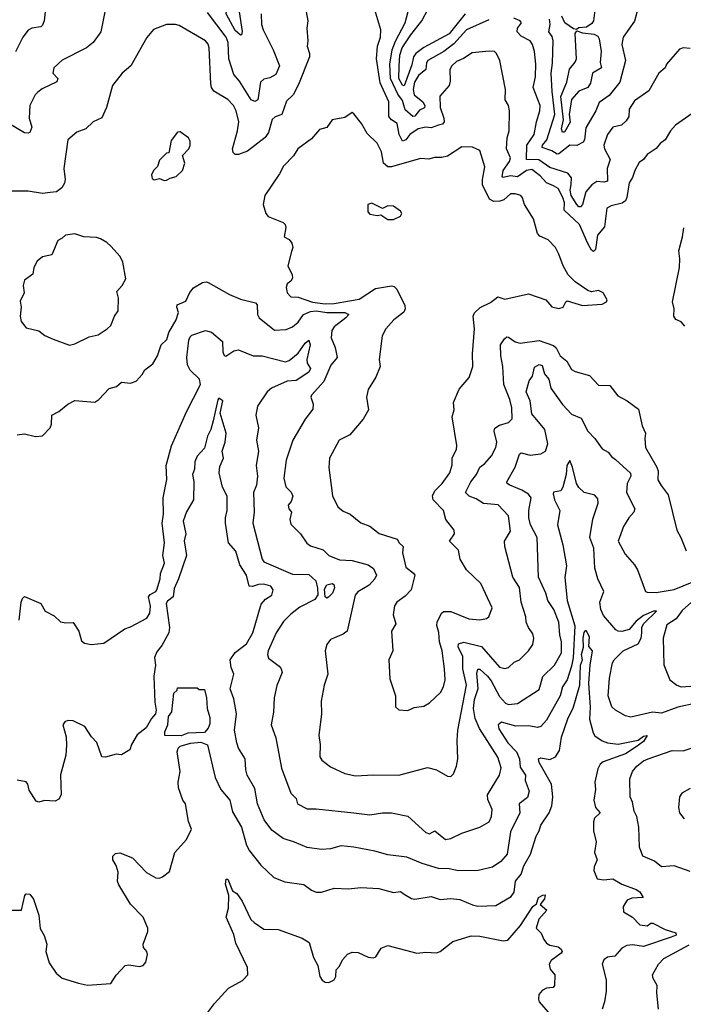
# Model space of a CAD drawing. Extents: x 1552033 to 1694788, y 811965 to 917215.
# Tile 351 of 632: x 1628228 to 1631916, y 887841 to 893312. Entities that reach past the tile are written whole.
import ezdxf

# ---------------------------------------------------------------- set-up
doc = ezdxf.new("R2010")
doc.units = 0

msp = doc.modelspace()

# ---------------------------------------------------------------- linework, layer by layer
at = {"layer": '0CON20XD'}
for points in [[(1631670.4, 893399.6), (1631645.2, 893304.8), (1631582.3, 893215), (1631574.6, 893175), (1631595.4, 893085), (1631562.5, 892965), (1631505, 892891.8), (1631448, 892852), (1631430.4, 892805), (1631375, 892711.4), (1631367, 892645), (1631358.8, 892631.2), (1631325, 892612.7), (1631285, 892615.7), (1631225, 892566.5), (1631215, 892565.2), (1631185, 892583.1), (1631131.1, 892601.1), (1631133.9, 892615), (1631157.2, 892645), (1631202.5, 892785), (1631186.6, 892913.4), (1631182.1, 893015), (1631189.6, 893070.4), (1631192, 893195), (1631188, 893218), (1631168.5, 893245), (1631176.5, 893285), (1631172.3, 893315)], [(1628701.2, 893355), (1628678.6, 893245), (1628635.8, 893185), (1628598.8, 893155), (1628465, 893087.8), (1628417.5, 893045), (1628412.9, 893015), (1628440, 892985), (1628435, 892966.2), (1628352.8, 892927.2), (1628329.7, 892910.3), (1628314.2, 892895), (1628285.4, 892835), (1628281.3, 892765), (1628295.5, 892715), (1628284.3, 892685.7), (1628275, 892680.8), (1628255, 892684.4), (1628165, 892736.7)], [(1629820.8, 893355), (1629830, 893305), (1629823.8, 893265), (1629830, 893195), (1629825.8, 893165), (1629839.2, 893125), (1629839.2, 893105), (1629777.4, 892952.6), (1629748.1, 892895), (1629711.2, 892858.8), (1629685, 892785.8), (1629648.5, 892771.5), (1629631.9, 892758.1), (1629611.9, 892685), (1629593.3, 892656.7), (1629495, 892581.3), (1629445, 892563.9), (1629425, 892563.5), (1629414.7, 892574.7), (1629411.5, 892595), (1629439.2, 892695), (1629445.3, 892745), (1629431.3, 892805), (1629416.2, 892835), (1629385, 892868.2), (1629307.1, 892915), (1629294.5, 892935), (1629291.2, 892955), (1629280.4, 893155), (1629275.3, 893175.3), (1629261.4, 893195), (1629115, 893280), (1629095, 893285.6), (1629045, 893285.8), (1628971.7, 893258.3), (1628935, 893213.8), (1628845.8, 893055), (1628798, 893015), (1628745, 892946.7), (1628710.8, 892825), (1628685, 892766.2), (1628636.7, 892745), (1628595, 892706.2), (1628545, 892688), (1628495.9, 892644.1), (1628474.3, 892485), (1628481.2, 892425), (1628477, 892403), (1628463, 892377), (1628433.8, 892356.2), (1628397.9, 892352.1), (1628354.2, 892345.8), (1628275, 892360), (1628165, 892360)], [(1628370, 893355), (1628364.4, 893305.6), (1628355, 893281.2), (1628345, 893272.5), (1628295, 893265.6), (1628275, 893254.4), (1628245.3, 893215), (1628205, 893133.5)], [(1629570.4, 893345), (1629571.5, 893285), (1629580.9, 893255), (1629637.7, 893145), (1629672, 893055), (1629652.6, 893007.4), (1629619.1, 892989.1), (1629585, 892981.8), (1629567.1, 892965), (1629552.4, 892867.6), (1629535, 892857.1), (1629515, 892867.7), (1629450.2, 892970.2), (1629417.6, 893007.6), (1629389.8, 893095), (1629387.4, 893185), (1629376.4, 893215), (1629272.5, 893352.5)], [(1629455, 893226.7), (1629425, 893251.9), (1629376.2, 893345), (1629378.2, 893361.8), (1629395, 893372.4), (1629428, 893378), (1629448.8, 893355), (1629464.2, 893245.8), (1629461.7, 893228.3), (1629455, 893226.7)], [(1631965, 892790.6), (1631873.4, 892726.6), (1631845.8, 892695), (1631815.8, 892645), (1631787.5, 892625), (1631765, 892596), (1631715, 892562.5), (1631694.5, 892535.5), (1631671.3, 892518.7), (1631646.4, 892473.6), (1631634.2, 892435.8), (1631614.3, 892405), (1631602.5, 892325), (1631594.4, 892305.6), (1631576.8, 892293.2), (1631515, 892277.8), (1631491.4, 892265), (1631478.4, 892161.6), (1631440, 892115), (1631427.5, 892035), (1631416.1, 892023.9), (1631405, 892031.5), (1631385, 892069.5), (1631338.6, 892175), (1631253.7, 892253.7), (1631255.5, 892295), (1631245.9, 892325), (1631220.7, 892375), (1631195, 892389.5), (1631155.9, 892405.9), (1631120.7, 892445), (1631075, 892479), (1631045, 892473.5), (1630995, 892438.9), (1630955, 892444.8), (1630915, 892434.7), (1630909.8, 892439.8), (1630914.4, 892475), (1630949.8, 892525), (1630956.7, 892545), (1630932.7, 892595), (1630937.2, 892655), (1630948.9, 892695), (1630950.4, 892805), (1630944.5, 892835), (1630926.9, 892866.9), (1630928.5, 892925), (1630896.7, 893085), (1630878.6, 893125), (1630866.7, 893135), (1630837.8, 893137.8), (1630742.8, 893127.2), (1630695, 893096.7), (1630655, 893080), (1630630.6, 893055), (1630619.4, 893035), (1630620.3, 892969.7), (1630614.4, 892945.6), (1630563.1, 892886.9), (1630564.8, 892825), (1630586.2, 892765), (1630587.4, 892745), (1630577.8, 892732.2), (1630555, 892726.9), (1630515, 892711.7), (1630485, 892715.2), (1630441.8, 892705), (1630397.3, 892675), (1630375, 892644), (1630355, 892637.9), (1630336.6, 892675), (1630325.8, 892735), (1630294.7, 892755), (1630280.2, 892775), (1630278.8, 892855), (1630231.3, 892961.3), (1630210.5, 893095), (1630215.8, 893165), (1630232.7, 893215), (1630234.5, 893255), (1630196.1, 893385)], [(1630835, 893312.2), (1630711.8, 893255), (1630641.3, 893178.7), (1630585, 893134.8), (1630496, 893085), (1630488.1, 893071.9), (1630485.2, 893034.8), (1630445, 893001.9), (1630421.7, 892965), (1630414, 892925), (1630421.1, 892895), (1630469.1, 892855), (1630480.6, 892835), (1630477.3, 892822.7), (1630449.9, 892810.1), (1630425, 892776.9), (1630413.7, 892773.7), (1630370.4, 892810.4), (1630355, 892862.4), (1630328.9, 892898.9), (1630289.3, 892985), (1630285.2, 893065), (1630297.7, 893145), (1630316.3, 893193.7), (1630371.3, 893295), (1630394.6, 893385)], [(1630703.5, 893345), (1630615, 893234.1), (1630475, 893158.5), (1630429.7, 893125), (1630417.2, 893105), (1630408.4, 893061.6), (1630365, 892945.4), (1630355, 892948.7), (1630335.2, 892985), (1630336.8, 893053.2), (1630340.2, 893115), (1630353.6, 893155), (1630401.9, 893228.1), (1630463, 893305), (1630498.4, 893371.6)], [(1631424.4, 893365), (1631416.9, 893305), (1631408.4, 893291.6), (1631378.8, 893271.2), (1631335, 893266.1), (1631321.9, 893258.1), (1631305, 893261.6), (1631258, 893295), (1631241.8, 893331.8)], [(1631955, 893152), (1631915, 893156.2), (1631895, 893148.8), (1631823.3, 893065), (1631815, 893044), (1631780.8, 893015), (1631725, 892916), (1631645, 892861.2), (1631615.8, 892815), (1631612.9, 892775), (1631599.4, 892750.6), (1631573.4, 892726.6), (1631525, 892714.5), (1631495, 892674.2), (1631474, 892615), (1631478.2, 892595), (1631510.5, 892535), (1631493.8, 892485), (1631494.4, 892415.6), (1631475, 892409.2), (1631435, 892413.8), (1631406.9, 892395), (1631375.2, 892355), (1631355.3, 892285), (1631345, 892273.1), (1631335, 892273.2), (1631325, 892284.5), (1631293.7, 892335), (1631287.7, 892365), (1631293.8, 892396.2), (1631295, 892434.3), (1631275, 892459.1), (1631175, 892491.6), (1631113.6, 892533.6), (1631044.1, 892535), (1631046.8, 892615), (1631086.7, 892675), (1631099.8, 892745), (1631119.6, 892805), (1631121.5, 892835), (1631082.5, 892935), (1631094.1, 892995), (1631096.1, 893065), (1631089.6, 893135), (1631077.9, 893175), (1631065.5, 893195), (1631015, 893220), (1630992.2, 893245), (1630994.2, 893265), (1631016, 893295), (1631008.8, 893305), (1630975, 893320.6)], [(1631245, 892686.7), (1631238.9, 892705), (1631250.7, 892755), (1631235.7, 892885), (1631269.7, 892965), (1631283.1, 893036.9), (1631315, 893075.7), (1631322.7, 893095), (1631315.1, 893234.9), (1631325, 893250.8), (1631355, 893239.7), (1631421, 893231), (1631440.2, 893220.2), (1631448.8, 893205), (1631459.1, 893135), (1631454.6, 893075), (1631460.6, 893045), (1631410.6, 893015), (1631400, 892960), (1631385, 892935.7), (1631335, 892914.7), (1631295, 892868.5), (1631281, 892785), (1631286.8, 892743.2), (1631255, 892687.5), (1631245, 892686.7)], [(1630385, 889472.9), (1630420.3, 889489.7), (1630475, 889498), (1630505, 889515.7), (1630566.7, 889573.3), (1630583.5, 889605), (1630592.1, 889645), (1630588.9, 889705), (1630575.9, 889805), (1630560.5, 889855), (1630557.5, 889907.5), (1630546.1, 889946.1), (1630547.5, 889965), (1630572.2, 890015), (1630585, 890023.3), (1630625, 890024.4), (1630723.4, 889983.4), (1630785, 889977.6), (1630822, 889985), (1630835.3, 889994.7), (1630854.3, 890045), (1630790, 890180), (1630711.2, 890255), (1630676.2, 890315), (1630667.5, 890365), (1630616.7, 890415), (1630644, 890455), (1630642.9, 890475), (1630596.9, 890535), (1630584.2, 890585), (1630525.4, 890645), (1630522.9, 890667.1), (1630536.2, 890695), (1630575.4, 890735), (1630618.1, 890795), (1630630.7, 890839.3), (1630631.1, 890875), (1630655.6, 890925), (1630657, 890947), (1630631.4, 891105), (1630642, 891145), (1630639.2, 891185), (1630670.8, 891259.2), (1630725.7, 891324.3), (1630745.6, 891385), (1630743.8, 891455), (1630755.5, 891595), (1630748.8, 891665), (1630756.4, 891683.6), (1630787.6, 891712.4), (1630845, 891741.3), (1630885, 891771.5), (1630925, 891760), (1631055, 891788.6), (1631152.5, 891755), (1631185, 891715.8), (1631225, 891707.5), (1631248.8, 891715), (1631262.5, 891745), (1631270.7, 891749.3), (1631356.4, 891723.6), (1631465, 891731.2), (1631490, 891745), (1631492.5, 891755), (1631470, 891795), (1631445, 891806.7), (1631405, 891800), (1631385, 891807.5), (1631315.4, 891855.4), (1631277.1, 891895), (1631248.6, 891945), (1631225, 892010), (1631205, 892046.2), (1631165, 892088.8), (1631118.8, 892108.8), (1631106.2, 892125), (1631084, 892205), (1631034.4, 892284.4), (1631023.1, 892323.1), (1631013.8, 892335), (1630982.5, 892345), (1630955, 892344.5), (1630919.1, 892310.9), (1630896, 892304), (1630862.3, 892302.3), (1630839.4, 892315), (1630799.3, 892395), (1630799.3, 892425), (1630813.3, 892495), (1630785, 892586), (1630745, 892604), (1630685, 892605.8), (1630605, 892553.1), (1630575, 892545.6), (1630533.6, 892546.4), (1630501.9, 892538.1), (1630455, 892540.8), (1630295, 892494.7), (1630274.2, 892494.3), (1630249.3, 892515), (1630238.7, 892578.7), (1630215, 892626.2), (1630159.7, 892679.7), (1630127.1, 892735), (1630085, 892788.8), (1630075, 892796.7), (1630035, 892768.6), (1629965, 892756.2), (1629935, 892713.8), (1629895, 892702.5), (1629849.7, 892650.3), (1629774.4, 892595), (1629750, 892555), (1629695, 892498), (1629672.9, 892455), (1629590, 892335), (1629582, 892285), (1629596.2, 892235), (1629609.2, 892219.2), (1629692.5, 892185), (1629703.3, 892175), (1629707, 892157), (1629697.5, 892105), (1629725, 892090), (1629740.7, 892070.7), (1629745.5, 892045.5), (1629739.6, 892025), (1629718.6, 891945), (1629743.3, 891895), (1629744.3, 891875.7), (1629735, 891858.8), (1629713.8, 891845), (1629710, 891825), (1629714, 891795), (1629735, 891772), (1629775, 891771.1), (1629855, 891741.8), (1629925, 891733), (1629975, 891734.8), (1630115, 891760), (1630205, 891818.5), (1630295, 891832.9), (1630309.5, 891829.5), (1630325, 891814.2), (1630367.9, 891725), (1630369.6, 891705), (1630362.4, 891687.6), (1630306.7, 891645), (1630262.9, 891595), (1630241.9, 891555), (1630226.5, 891425), (1630230.8, 891385), (1630207.8, 891325), (1630165, 891256.7), (1630155.5, 891215), (1630166.5, 891145), (1630136.9, 891093.1), (1630062.5, 891005), (1630004.3, 890975), (1629949.4, 890875), (1629945.5, 890824.5), (1629967, 890667), (1629995.7, 890605), (1630025, 890582.2), (1630065, 890564.4), (1630125, 890517.1), (1630175, 890498.1), (1630226.4, 890456.4), (1630326.7, 890425), (1630337.5, 890405), (1630358.8, 890385), (1630355, 890350), (1630375, 890270), (1630417, 890237), (1630423.8, 890225), (1630402.9, 890145), (1630370, 890110), (1630325, 890075.8), (1630311.5, 890055), (1630303.1, 890005), (1630318.8, 889955), (1630294.2, 889915), (1630302.5, 889805), (1630279.2, 889755), (1630285, 889650), (1630316.2, 889555), (1630317.5, 889495), (1630335, 889477.5), (1630385, 889472.9)], [(1629031.7, 892418.3), (1629045, 892420), (1629065, 892432.5), (1629098.3, 892441.7), (1629132.5, 892475), (1629146.7, 892515), (1629132.5, 892557.5), (1629167.5, 892595), (1629176.4, 892613.6), (1629176.4, 892636.4), (1629166.7, 892655), (1629119.3, 892689.3), (1629105, 892687.5), (1629069.3, 892640.7), (1629057, 892573), (1629045, 892570), (1629005, 892532.5), (1628993.6, 892496.4), (1628972.5, 892475), (1628960.7, 892449.3), (1628965, 892430), (1628975, 892422.5), (1629005, 892430), (1629031.7, 892418.3)], [(1630305, 892202.5), (1630345, 892220), (1630352.5, 892235), (1630345, 892247.5), (1630305, 892276.2), (1630275, 892278), (1630245, 892262.5), (1630185, 892293.3), (1630162.5, 892285), (1630162.5, 892245), (1630175, 892232.5), (1630215, 892224), (1630235, 892227.5), (1630275, 892202.5), (1630305, 892202.5)], [(1631925, 891610), (1631903.6, 891633.6), (1631875, 891645.8), (1631863.1, 891665), (1631865.6, 891705), (1631855.6, 891745), (1631894.4, 891935), (1631897.2, 891982.8), (1631891.5, 892028.5), (1631911.9, 892105), (1631918.5, 892155)], [(1628505, 891504.4), (1628535, 891510.8), (1628615, 891550.8), (1628665, 891562), (1628715, 891594), (1628735, 891613.3), (1628754.3, 891665.7), (1628776, 891695), (1628777.5, 891765), (1628768.8, 891801.2), (1628797.5, 891835), (1628817.3, 891872.7), (1628801.4, 891965), (1628786.8, 891996.8), (1628734.2, 892054.2), (1628713.3, 892075), (1628677.5, 892095), (1628655, 892102.5), (1628585.7, 892105.7), (1628535, 892122.5), (1628482.5, 892115), (1628465, 892097.5), (1628440, 892085), (1628407.5, 892005), (1628355, 891993.8), (1628325, 891971.2), (1628307.1, 891935), (1628301.4, 891898.6), (1628255.5, 891864.5), (1628246.9, 891835), (1628252.5, 891795), (1628231.7, 891748.3), (1628237.1, 891715), (1628231.9, 891665), (1628236, 891635), (1628265, 891600), (1628335, 891583.8), (1628367.3, 891557.3), (1628413.8, 891536.2), (1628505, 891504.4)], [(1628766, 891274), (1628795, 891298.8), (1628845, 891293.5), (1628875, 891304.4), (1628909.1, 891340.9), (1628923.5, 891366.5), (1628969.1, 891400.9), (1628994.2, 891445), (1629014.3, 891505), (1629045.7, 891535), (1629057.5, 891575), (1629098.8, 891645), (1629110.9, 891685), (1629101.1, 891715), (1629103, 891727), (1629150.9, 891749.1), (1629173.8, 891796.2), (1629195, 891821.9), (1629245, 891851.4), (1629265, 891855.6), (1629275, 891851.4), (1629395, 891784.5), (1629455, 891758.8), (1629538.9, 891738.9), (1629547.1, 891727.1), (1629550, 891675), (1629558.8, 891655), (1629645, 891586.9), (1629708.5, 891591.5), (1629745, 891604.7), (1629775, 891630.9), (1629805, 891673.2), (1629845, 891691.1), (1629875, 891694.5), (1629935.6, 891685.6), (1630035.8, 891685.8), (1630058.1, 891675), (1630041.5, 891655), (1629976.4, 891605), (1629963.1, 891585), (1629960, 891545), (1629981.2, 891491.2), (1629992.9, 891435), (1629957.6, 891392.4), (1629917.7, 891302.3), (1629850, 891225), (1629846.2, 891215), (1629858.8, 891175), (1629857.5, 891147.5), (1629815, 891093.3), (1629746.5, 890975), (1629709.4, 890865), (1629696.7, 890765), (1629707.4, 890717.4), (1629737.6, 890687.6), (1629746.4, 890665), (1629736.9, 890635), (1629720, 890615), (1629724, 890595), (1629739.2, 890575), (1629728.9, 890535), (1629735, 890508.8), (1629789.4, 890455), (1629824, 890404), (1629845, 890389.5), (1629915, 890366.7), (1629945.9, 890335.9), (1630005, 890311.2), (1630075, 890307.3), (1630165, 890284.1), (1630195, 890263.6), (1630211.8, 890225), (1630201.8, 890205), (1630170.2, 890169.8), (1630107, 890133), (1630092.2, 890115), (1630047.5, 889915), (1630025, 889897.1), (1629955, 889869.2), (1629935, 889840), (1629925.4, 889805), (1629941.4, 889675), (1629920, 889615), (1629903.4, 889526.6), (1629905.8, 889455), (1629890.6, 889335), (1629897.5, 889285), (1629896.8, 889216.8), (1629907.5, 889197.5), (1629955, 889160), (1630035, 889124.5), (1630095, 889110), (1630195, 889115.5), (1630335.4, 889114.6), (1630495, 889158), (1630544.2, 889144.2), (1630605, 889108.8), (1630625, 889107.5), (1630638.3, 889121.7), (1630655.8, 889165), (1630662.5, 889205), (1630658.8, 889305), (1630664, 889365), (1630711.9, 889615), (1630691.2, 889705), (1630691, 889775), (1630665.3, 889825), (1630666.7, 889845), (1630696.6, 889853.4), (1630795, 889829.1), (1630895, 889715.5), (1630925, 889707.1), (1630945, 889712.5), (1630977, 889743), (1631005.6, 889755), (1631055.5, 889805), (1631080.1, 889839.9), (1631086.1, 889876.1), (1631080.6, 889900.6), (1631055.6, 889935), (1631043.3, 889965), (1631040.7, 889995), (1631015.4, 890075), (1631005, 890156.7), (1630969.2, 890215), (1630923.8, 890385), (1630923.3, 890415), (1630955, 890470), (1630945.3, 890555.3), (1630886.8, 890616.8), (1630805, 890623.5), (1630765, 890649.6), (1630725.7, 890665), (1630706.5, 890685), (1630735, 890743.5), (1630767.7, 890785), (1630784.6, 890825), (1630813.8, 890846.2), (1630850.5, 890889.5), (1630873.6, 890935), (1630879.2, 890965), (1630864.6, 891025), (1630867.8, 891042.2), (1630895, 891058.9), (1630945.5, 891074.5), (1630964.2, 891095), (1630963.6, 891155), (1630951.5, 891201.5), (1630918.3, 891285), (1630913.8, 891385), (1630901.3, 891445), (1630900.7, 891505), (1630921.6, 891538.4), (1630935, 891549.5), (1630945, 891547.5), (1630982.4, 891522.4), (1631010, 891515), (1631115, 891529.3), (1631195, 891502.7), (1631208.8, 891488.8), (1631231.9, 891445), (1631268.2, 891415), (1631295, 891367.8), (1631315, 891356.7), (1631394.5, 891334.5), (1631445, 891280.8), (1631508.7, 891278.7), (1631552.1, 891222.1), (1631603.3, 891195), (1631667.5, 891147.5), (1631686.9, 891055), (1631705.7, 891015), (1631701.4, 890985), (1631705.7, 890935), (1631769.4, 890825), (1631775.9, 890804.1), (1631774, 890755), (1631793.3, 890723.3), (1631831.5, 890671.5), (1631880, 890475), (1631902.9, 890435), (1631931.4, 890361.4)], [(1628226, 889975), (1628236.7, 890075), (1628243.9, 890096.1), (1628255, 890107.5), (1628345, 890068.8), (1628370, 890025), (1628419.1, 889999.1), (1628455, 889966.7), (1628485, 889960.8), (1628525, 889963.3), (1628557.1, 889915), (1628571.2, 889861.2), (1628588.3, 889848.3), (1628625, 889840), (1628695, 889848.8), (1628813, 889927), (1628845, 889938), (1628935, 889986), (1628950.9, 890015), (1628956.1, 890053.9), (1628944.1, 890105), (1628952.5, 890117.5), (1628985, 890134.8), (1628990, 890145), (1629008.6, 890205), (1629011.2, 890235), (1629033.2, 890293.2), (1629023.7, 890335), (1629032.2, 890405), (1629020.5, 890515), (1629027.1, 890565), (1629025.2, 890655), (1629046.9, 890756.9), (1629041.8, 890835), (1629071.2, 890945), (1629155, 891134.2), (1629233.3, 891285), (1629227.6, 891315), (1629175.2, 891365.2), (1629161.7, 891395), (1629157.6, 891435), (1629168.4, 891531.6), (1629175, 891550.8), (1629185, 891559.4), (1629260, 891585), (1629295, 891575.4), (1629354.6, 891525), (1629357.2, 891467.2), (1629365, 891446.2), (1629373.1, 891443.1), (1629417.6, 891472.4), (1629445, 891478.2), (1629525, 891444.2), (1629575, 891444.4), (1629705, 891411.1), (1629725, 891418.5), (1629775, 891458.8), (1629815, 891514.4), (1629835, 891530.6), (1629842.5, 891505), (1629823.9, 891425), (1629825, 891403.5), (1629844.7, 891375), (1629835, 891353.7), (1629765, 891308), (1629715, 891303.5), (1629628.4, 891265), (1629603.8, 891245), (1629550, 891165), (1629541.3, 891115), (1629556.1, 891043.9), (1629543.9, 890975), (1629555.3, 890915.3), (1629543.3, 890835), (1629550.4, 890775), (1629543.6, 890725), (1629528.5, 890685), (1629531.2, 890575), (1629524.8, 890515), (1629576.2, 890315), (1629585, 890299.5), (1629745, 890230.9), (1629835, 890230), (1629873.5, 890193.5), (1629883.2, 890153.2), (1629884.4, 890115.6), (1629868.6, 890091.4), (1629785, 890047.1), (1629735, 890008.5), (1629695, 889967.8), (1629652.7, 889905), (1629610, 889805), (1629605.6, 889785), (1629611.4, 889765), (1629669.8, 889719.8), (1629681.9, 889705), (1629687.1, 889685), (1629656.8, 889613.2), (1629642.7, 889545), (1629638.9, 889465), (1629625.6, 889395), (1629652, 889322), (1629683.7, 889153.7), (1629734.4, 889015), (1629764.3, 888985), (1629771.4, 888955), (1629825, 888926.9), (1629875, 888926.9), (1630084.4, 888905.6), (1630175, 888894.3), (1630245, 888905.6), (1630295, 888905.6), (1630385, 888887.1), (1630485, 888796.7), (1630505, 888788.9), (1630535, 888804.3), (1630595, 888757.8), (1630625, 888763.3), (1630685, 888791.9), (1630785, 888825.5), (1630836.4, 888855), (1630849.5, 888885), (1630854.3, 888924.3), (1630830, 888980), (1630827.8, 889005), (1630895.2, 889114.8), (1630903.2, 889155), (1630885.9, 889215), (1630783, 889373), (1630759, 889429), (1630750.6, 889485), (1630755.8, 889534.2), (1630775.8, 889595.8), (1630769.5, 889679.5), (1630775, 889702.9), (1630785, 889702.9), (1630828.6, 889665), (1630849.2, 889639.2), (1630895, 889551.1), (1630928.6, 889515), (1630945, 889506.7), (1630995, 889513.6), (1631115, 889590), (1631135, 889662.9), (1631200.4, 889725), (1631238.4, 889795), (1631239.3, 889855), (1631229.5, 889895), (1631223.8, 889965), (1631195.9, 890035), (1631162.7, 890085), (1631152.9, 890125), (1631111.6, 890215), (1631104.7, 890435), (1631067.5, 890505), (1631058, 890545), (1631058.3, 890585), (1631070.8, 890655), (1631056.7, 890675), (1631018.3, 890698.3), (1630952.9, 890725), (1630938.1, 890735), (1630934.5, 890745), (1630982.2, 890825), (1631005, 890898), (1631015, 890905.5), (1631065, 890892.7), (1631125, 890900.6), (1631149.6, 890915), (1631163.8, 890955), (1631145.8, 891035), (1631075, 891121.9), (1631065.8, 891195), (1631043.2, 891245), (1631058.9, 891305), (1631078.8, 891331.2), (1631088.4, 891381.6), (1631115, 891397.1), (1631131.4, 891391.4), (1631143.8, 891345), (1631169.5, 891315), (1631180.5, 891265), (1631244.1, 891174.1), (1631295, 891120), (1631348.2, 891098.2), (1631385, 891026.7), (1631424.7, 890984.7), (1631465, 890927.5), (1631499.4, 890909.4), (1631516.4, 890885), (1631539, 890869), (1631622.8, 890792.8), (1631623.9, 890775), (1631603.7, 890735), (1631600, 890685), (1631647.5, 890595), (1631641.8, 890575), (1631613.3, 890545), (1631583.2, 890496.8), (1631554.4, 890414.4), (1631592.4, 890342.4), (1631645, 890282.5), (1631661.2, 890255), (1631705.8, 890135.8), (1631715, 890130.8), (1631765, 890130), (1631865, 890146.9), (1631965, 890186.2)], [(1628215, 891005.8), (1628255, 891010.8), (1628315.9, 890995.9), (1628355, 891000.8), (1628397.1, 891045), (1628404.3, 891065), (1628406.7, 891115), (1628445, 891135.7), (1628495, 891176.7), (1628535, 891196.9), (1628645, 891186.9), (1628668.9, 891201.1), (1628725, 891262.9), (1628766, 891274)], [(1631986.7, 889515), (1631885, 889491.8), (1631795, 889459.3), (1631745, 889464.2), (1631625, 889436.7), (1631595, 889444.3), (1631540, 889475), (1631518.5, 889495), (1631498.2, 889555), (1631506.6, 889653.4), (1631521.7, 889738.3), (1631531.1, 889755), (1631582.8, 889805), (1631665.4, 889845), (1631682.7, 889875), (1631685.3, 889905), (1631686.5, 889935), (1631694.4, 889955.6), (1631766.7, 890025), (1631751.2, 890025), (1631695, 890001), (1631655, 889970.3), (1631615, 889923.1), (1631575, 889912.3), (1631555, 889913.8), (1631541.9, 889921.9), (1631471.7, 890001.7), (1631457.7, 890035), (1631451.3, 890075), (1631474.2, 890135), (1631441.8, 890205), (1631424.7, 890265), (1631418.2, 890375), (1631396.7, 890435), (1631413.6, 890536.4), (1631442.7, 890625), (1631440.4, 890650.4), (1631425, 890669.5), (1631365, 890684.4), (1631335, 890713.3), (1631322.9, 890735), (1631301.1, 890825), (1631285, 890863.3), (1631269.1, 890835), (1631265.3, 890785), (1631245.8, 890714.2), (1631235, 890693.8), (1631195, 890686.2), (1631193, 890677), (1631201.2, 890645), (1631230, 890585), (1631216.4, 890505), (1631246.1, 890395), (1631267.7, 890277.7), (1631257.5, 890212.5), (1631271, 890085), (1631314, 889945), (1631304.3, 889765.7), (1631295, 889719.4), (1631271.4, 889645), (1631245.3, 889605), (1631232.7, 889555), (1631155, 889419.2), (1631125, 889384), (1631105, 889380), (1631058, 889388), (1630985, 889386.8), (1630905, 889408.2), (1630887.9, 889395), (1630891.3, 889371.3), (1630941.1, 889295), (1630989.5, 889245), (1631005.2, 889204.8), (1631009.5, 889159.5), (1631038.7, 889115), (1631038, 889085), (1631059.4, 889025), (1631050, 888990), (1631004.2, 888955), (1631008.2, 888905), (1630955, 888800), (1630937.7, 888675), (1630902.9, 888635), (1630855, 888603.1), (1630775.5, 888584.5), (1630666.3, 888583.7), (1630615, 888594.6), (1630555, 888596.2), (1630465, 888622.9), (1630379.1, 888659.1), (1630275, 888672.7), (1630202.8, 888692.8), (1630085.8, 888714.2), (1630015, 888721.8), (1629955, 888705.6), (1629905, 888702.2), (1629825, 888712.3), (1629755, 888742.9), (1629691.9, 888761.9), (1629629.6, 888809.6), (1629586.1, 888866.1), (1629549.1, 888955), (1629535, 889041.2), (1629492.5, 889115), (1629484.5, 889145), (1629481.1, 889205), (1629444.7, 889264.7), (1629434.5, 889295), (1629421.5, 889365), (1629433.5, 889455), (1629417.8, 889537.8), (1629397.5, 889595), (1629418.5, 889675), (1629403.3, 889713.3), (1629398.8, 889755), (1629425, 889795.5), (1629488.8, 889845), (1629524, 889906), (1629570.6, 890065), (1629595, 890091.9), (1629629.4, 890115), (1629636.8, 890145), (1629624.3, 890165), (1629585, 890175.7), (1629555, 890174.7), (1629522.7, 890162.7), (1629503.3, 890165), (1629488.8, 890225), (1629452.4, 890282.4), (1629430, 890360), (1629389.5, 890405), (1629371.6, 890515), (1629372, 890545), (1629382.2, 890585), (1629382.2, 890665), (1629355.7, 890715), (1629336, 890795), (1629340.3, 890829.7), (1629360.8, 890875), (1629354.4, 890915), (1629370.8, 890965), (1629375.3, 891015), (1629343.1, 891125), (1629358.1, 891195), (1629335, 891210), (1629329.4, 891200.6), (1629303.6, 891083.6), (1629290, 891035), (1629271.2, 890998.8), (1629255, 890931.2), (1629213.7, 890886.3), (1629201.9, 890855), (1629200, 890815), (1629188.6, 890785), (1629196, 890746), (1629194.7, 890645), (1629155, 890578), (1629136.2, 890525), (1629150.9, 890455), (1629143, 890417), (1629155.5, 890335), (1629111.5, 890205), (1629087.6, 890152.4), (1629081.2, 890105), (1629049.3, 890080.7), (1629042.1, 890067.9), (1629060.5, 889935), (1629057.9, 889905), (1629018.5, 889835), (1628990.6, 889799.4), (1628977.8, 889767.8), (1628983.8, 889725), (1628974.6, 889665), (1628979.6, 889519.6), (1628986.6, 889475), (1628983.8, 889455), (1628961, 889429), (1628931.7, 889378.3), (1628881.7, 889338.3), (1628850, 889285), (1628840, 889255), (1628795, 889226.7), (1628765, 889231.2), (1628705, 889213.8), (1628685, 889216.7), (1628656.4, 889296.4), (1628627.6, 889327.6), (1628590, 889385), (1628525, 889416.7), (1628495, 889417.5), (1628478.8, 889411.2), (1628468, 889395), (1628487.3, 889327.3), (1628488.9, 889281.1), (1628484.4, 889225.6), (1628454.2, 889115.8), (1628458.5, 889005), (1628445, 888980.8), (1628425, 888969.2), (1628365.8, 888974.2), (1628335, 888963.8), (1628319.5, 888969.5), (1628280.6, 889030.6), (1628273.8, 889065), (1628265, 889077.5), (1628215, 889087.1)], [(1629935, 890098.5), (1629925.4, 890105.4), (1629922, 890148), (1629935, 890171.2), (1629965, 890179.5), (1629974.5, 890174.5), (1629978.2, 890155), (1629965.9, 890125), (1629945, 890103.8), (1629935, 890098.5)], [(1631962.4, 890075), (1631909.7, 890030.3), (1631876, 889984), (1631825, 889950.6), (1631804.4, 889875), (1631807.5, 889727.5), (1631842, 889645), (1631880, 889615), (1631904.5, 889604.5), (1632145, 889622.4)], [(1631239.4, 889325), (1631276.4, 889433.6), (1631303.9, 889486.1), (1631341.9, 889615), (1631345.4, 889725), (1631355.2, 889755), (1631350.6, 889785), (1631360.8, 889825), (1631359.9, 889875), (1631365, 889907.5), (1631375, 889920), (1631392.7, 889885), (1631389, 889829), (1631410, 889805), (1631396.4, 889725), (1631388.9, 889625), (1631397.6, 889492.4), (1631394.3, 889425), (1631415, 889350), (1631425, 889332.2), (1631465, 889305.5), (1631495, 889293.8), (1631555, 889286.2), (1631665, 889308.4), (1631695, 889330.4), (1631715.8, 889335.8), (1631695, 889300.8), (1631655, 889272.4), (1631595, 889232.4), (1631471, 889189), (1631454.7, 889175.3), (1631440.4, 889149.6), (1631423.9, 889076.1), (1631428, 889035), (1631418.4, 888975), (1631428.1, 888935), (1631454.4, 888905), (1631423.1, 888875), (1631416.6, 888855), (1631417.3, 888805), (1631431.1, 888745), (1631423.3, 888685), (1631437.1, 888645), (1631420, 888605), (1631418.1, 888585), (1631438.3, 888538.3), (1631475, 888532.2), (1631525, 888538.6), (1631575, 888508.9), (1631655, 888479.2), (1631675, 888466.1), (1631692.5, 888435), (1631629.7, 888430.3), (1631605, 888419.6), (1631581.1, 888385), (1631584.6, 888354.6), (1631633.3, 888325), (1631675, 888282.5), (1631715, 888277.5), (1631735, 888292.5), (1631747, 888293), (1631815, 888257.5), (1631875, 888239.2), (1631875.8, 888225), (1631848, 888215), (1631695, 888161.8), (1631635, 888172.1), (1631602.7, 888167.3), (1631575, 888153.3), (1631535, 888108), (1631495, 888104), (1631475, 888088), (1631464.3, 888065), (1631487.2, 887977.2), (1631487.5, 887915), (1631478.5, 887855), (1631464.4, 887814.4)], [(1629125, 889332.4), (1629034.8, 889335), (1629034.6, 889355.4), (1629052.3, 889395), (1629055, 889440), (1629073.2, 889466.8), (1629085, 889570), (1629103, 889587), (1629105, 889600), (1629215, 889600), (1629225, 889590), (1629255, 889590), (1629265.6, 889544.4), (1629269.5, 889485), (1629285.7, 889435), (1629285, 889400), (1629275.9, 889375), (1629255, 889351.6), (1629162.1, 889347.9), (1629125, 889332.4)], [(1628182.5, 888365), (1628237.5, 888365), (1628256, 888445), (1628265, 888456), (1628285, 888453.8), (1628304.2, 888425), (1628335, 888337.5), (1628343, 888263), (1628364.3, 888224.3), (1628379.2, 888175), (1628374.2, 888135), (1628392.1, 888072.1), (1628431.2, 888015), (1628465, 887986.2), (1628555, 887958), (1628605, 887948), (1628735, 887957.5), (1628765, 888003.3), (1628815, 888056.2), (1628835, 888060.8), (1628895, 888050.8), (1628915, 888056.5), (1628929.1, 888075), (1628938.9, 888118.9), (1628934.2, 888135), (1628916.1, 888156.1), (1628913.8, 888175), (1628940.8, 888245), (1628940, 888265), (1628914.3, 888325), (1628845, 888397.5), (1628778.9, 888505), (1628772.5, 888525), (1628776, 888576), (1628765, 888612), (1628746.2, 888643.8), (1628745.9, 888664.1), (1628760.9, 888679.1), (1628785, 888682.9), (1628855, 888655.5), (1628933, 888573), (1628985, 888544.4), (1629005, 888542.5), (1629021.2, 888548.8), (1629060, 888580), (1629090, 888685), (1629155, 888757.5), (1629182.7, 888815), (1629167.2, 888857.2), (1629148.9, 888955), (1629135.4, 888975.4), (1629110.4, 889045), (1629108.5, 889075), (1629119.3, 889135), (1629103.8, 889245), (1629109.1, 889265), (1629120, 889275), (1629177.4, 889292.6), (1629235, 889297.5), (1629272.6, 889282.6), (1629315, 889102), (1629346.9, 889035), (1629396.6, 888975), (1629410.7, 888910.7), (1629460.3, 888825), (1629488.9, 888725), (1629505, 888694.2), (1629568.1, 888615), (1629640, 888545), (1629702.4, 888522.4), (1629807.9, 888507.9), (1629850, 888475), (1629875, 888463.8), (1629905, 888464.8), (1629975, 888486.2), (1630055, 888483.5), (1630125, 888490.5), (1630225, 888485.4), (1630305, 888462.9), (1630345, 888468.5), (1630365, 888452.9), (1630405, 888429.2), (1630425, 888425.5), (1630515, 888441.1), (1630565, 888423.1), (1630625, 888429.6), (1630675, 888424.5), (1630745, 888393.9), (1630775, 888387.3), (1630875, 888390), (1630959.5, 888440.5), (1630975.8, 888465), (1630984.2, 888525), (1631015.8, 888565), (1631029.7, 888610.3), (1631067.3, 888675), (1631097.5, 888775), (1631116, 888805), (1631125, 888836.2), (1631171.1, 888905), (1631185.4, 888945), (1631190.3, 888995), (1631184.1, 889064.1), (1631114.5, 889185), (1631111.2, 889205), (1631125, 889210), (1631175, 889202.3), (1631205, 889216.4), (1631227.9, 889252.1), (1631239.4, 889325)], [(1631955, 888578.8), (1631865, 888610.8), (1631795, 888604.3), (1631756.4, 888636.4), (1631690.8, 888665), (1631671.9, 888715), (1631668.6, 888825), (1631657.8, 888885), (1631643.3, 888915), (1631633.3, 888965), (1631620.6, 888995), (1631618.1, 889095), (1631632.9, 889135), (1631657.3, 889165), (1631695, 889194.5), (1631720, 889205), (1631855, 889250.7), (1631915, 889249.4), (1631960, 889265)], [(1631955, 889041.2), (1631908.8, 889015), (1631895.8, 888995), (1631890, 888935), (1631895.8, 888905), (1631921.2, 888871.2)], [(1629260.7, 887779.3), (1629310, 887845), (1629388.3, 887931.7), (1629466.1, 887973.9), (1629495.7, 888004.3), (1629495, 888046.7), (1629430.3, 888180.3), (1629418.5, 888228.5), (1629376, 888325), (1629389.2, 888375), (1629391.1, 888445), (1629372, 888508), (1629375, 888536.7), (1629385, 888536.7), (1629411.8, 888471.8), (1629435, 888457.5), (1629464.2, 888415), (1629513.4, 888313.4), (1629530.8, 888295), (1629585, 888259.2), (1629665, 888257.5), (1629798.8, 888208.8), (1629837.5, 888185), (1629861.7, 888101.7), (1629885, 888056.7), (1629896, 887996), (1629908.9, 887975), (1629925, 887963.8), (1629947.1, 887962.9), (1629975, 887977.5), (1629984.6, 887995), (1629986.8, 888033.2), (1630005, 888053.8), (1630021.3, 888088.7), (1630050.8, 888119.2), (1630075, 888131), (1630109.3, 888129.3), (1630165, 888104.1), (1630195, 888100), (1630208, 888105), (1630237, 888153), (1630275, 888168.6), (1630435, 888126), (1630485, 888130.8), (1630545, 888127.5), (1630565, 888134.2), (1630635, 888190.8), (1630737.6, 888222.4), (1630785, 888220.3), (1630915, 888193.4), (1630941.4, 888198.6), (1631010.8, 888279.2), (1631080, 888385), (1631099.7, 888400.3), (1631111.9, 888435), (1631135, 888448.1), (1631148.8, 888448.8), (1631145, 888426.7), (1631120, 888395), (1631157.5, 888365), (1631114, 888315), (1631098.8, 888265), (1631126.9, 888236.9), (1631140.7, 888200.7), (1631155, 888181.4), (1631175, 888170.5), (1631219.8, 888159.8), (1631237.8, 888147.8), (1631242.5, 888135), (1631237.1, 888125), (1631181.4, 888085), (1631170, 888065), (1631177, 888037), (1631202.9, 888005), (1631200.8, 887945), (1631192.5, 887935), (1631155, 887930.7), (1631131.2, 887918.8), (1631113.9, 887895), (1631110.5, 887870.5), (1631115.6, 887855), (1631176.9, 887785)], [(1631778, 887815), (1631768.9, 887905), (1631771.2, 887945), (1631747.8, 887985), (1631744.3, 888005), (1631778.6, 888065), (1631807.5, 888095), (1631948.6, 888171.4)]]:
    msp.add_lwpolyline(points, dxfattribs=at)

doc.saveas('drawing.dxf')
